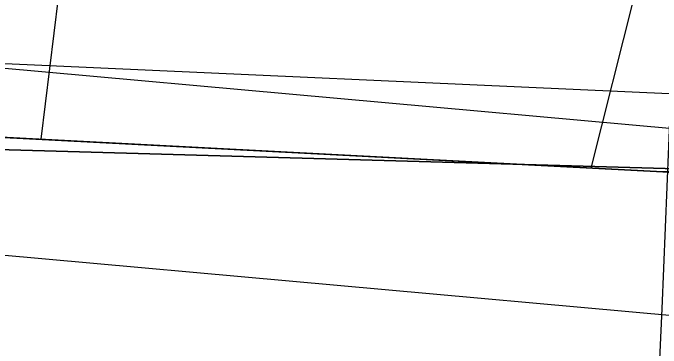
# Model space of a CAD drawing. Extents: x 700746 to 706058, y 6570320 to 6580460.
# Drawn here: x 703009.04 to 703016.01, y 6577447.2 to 6577450.81 of the extents above; entities that cross this region are included whole.
import ezdxf

# ---------------------------------------------------------------- set-up
doc = ezdxf.new("R2010")
doc.units = 0
for name, color, linetype in [('HORISONTAAL-EH2000', 7, 'Continuous'), ('illumineerimisjooned', 7, 'Continuous'), ('Kaitsevöönd', 7, 'Continuous'), ('KPOHULIIN', 7, 'Continuous'), ('Lamami horisontaal_EH2000', 7, 'Continuous'), ('Plokid', 7, 'Continuous'), ('RELJEEF', 7, 'Continuous'), ('TEE', 7, 'Continuous')]:
    doc.layers.add(name, color=color, linetype=linetype)

msp = doc.modelspace()

# ---------------------------------------------------------------- linework, layer by layer
at = {"layer": 'HORISONTAAL-EH2000'}
msp.add_open_spline([(702987.195, 6577454.3875), (702986.257, 6577460.1189), (702989.2646, 6577460.6123), (702989.9514, 6577467.5171), (702993.6236, 6577470.384), (702997.2939, 6577474.2683), (703002.0901, 6577476.0637), (703006.7416, 6577480.3714), (703012.7592, 6577480.9475), (703018.1164, 6577479.1657), (703023.6437, 6577477.7384), (703026.2562, 6577474.0269), (703030.2571, 6577468.6033), (703034.4845, 6577466.2854), (703037.738, 6577461.222), (703038.0539, 6577456.7511), (703040.105, 6577453.4667), (703041.3437, 6577452.521), (703045.0627, 6577451.9213), (703046.7196, 6577454.1452), (703046.5527, 6577456.847), (703050.2553, 6577454.7513), (703056.9871, 6577451.871), (703056.8925, 6577449.5925), (703053.7588, 6577449.1744), (703050.24, 6577448.585)], degree=2, dxfattribs=at)
at = {"layer": 'illumineerimisjooned'}
msp.add_lwpolyline([(702863.7843, 6577290.0182), (702865.2141, 6577375.3325), (702864.3851, 6577440.1642), (702864.3788, 6577440.2244), (702864.3787, 6577440.2332), (702862.0353, 6577463.486), (703118.8219, 6577440.2872), (703124.0163, 6577437.3889), (703150.8754, 6577263.8705), (703165.1333, 6577171.5624), (703165.1733, 6577171.5044), (703167.0532, 6577159.4332)], dxfattribs=at)
at = {"layer": 'Kaitsevöönd'}
for points in [[(703068.1164, 6577444.8047), (703028.2763, 6577448.7904), (703006.028, 6577449.4203), (702985.9644, 6577451.3219), (702976.9436, 6577453.8404), (702964.4531, 6577454.8818), (702951.2027, 6577455.7234), (702938.7924, 6577457.4069), (702920.5063, 6577459.5096), (702912.4888, 6577460.9872), (702907.3262, 6577462.0201), (702883.7708, 6577462.2287), (702869.8042, 6577460.3794), (702866.9877, 6577458.4422), (702864.1965, 6577442.7636), (702863.5666, 6577397.3066), (702862.6696, 6577392.5952), (702860.2949, 6577389.2692), (702852.9166, 6577385.6903), (702840.4348, 6577386.0867), (702840.1431, 6577379.1717), (702829.2287, 6577377.1164), (702819.1223, 6577373.8549), (702795.7807, 6577362.9574)], [(702795.7807, 6577362.9574), (702819.1223, 6577373.8549), (702829.2287, 6577377.1164), (702840.1431, 6577379.1717), (702840.4348, 6577386.0867), (702852.9166, 6577385.6903), (702860.2949, 6577389.2692), (702862.6696, 6577392.5952), (702863.5666, 6577397.3066), (702864.1965, 6577442.7636), (702866.9877, 6577458.4422), (702869.8042, 6577460.3794), (702883.7708, 6577462.2287), (702907.3262, 6577462.0201), (702912.4888, 6577460.9872), (702920.5063, 6577459.5096), (702938.7924, 6577457.4069), (702951.2027, 6577455.7234), (702964.4531, 6577454.8818), (702976.9436, 6577453.8404), (702985.9644, 6577451.3219), (703006.028, 6577449.4203), (703028.2763, 6577448.7904), (703068.1164, 6577444.8047)]]:
    msp.add_lwpolyline(points, dxfattribs=at)
at = {"layer": 'KPOHULIIN'}
msp.add_lwpolyline([(703039.1361, 6577448.8923), (703002.9335, 6577450.5342), (702965.9417, 6577455.5367), (702952.1022, 6577456.6964), (702904.8138, 6577462.9552), (702884.9595, 6577463.4513), (702869.844, 6577461.4645), (702865.6514, 6577459.0913), (702863.169, 6577441.5958), (702862.2943, 6577397.9545), (702861.5293, 6577393.5113), (702859.8, 6577390.1026), (702852.2093, 6577386.6728), (702839.7081, 6577387.1568), (702839.039, 6577386.5904), (702839.0268, 6577380.0434), (702828.9998, 6577378.2001), (702826.5809, 6577377.4174), (702819.524, 6577374.9287), (702807.7677, 6577369.3208)], dxfattribs=at)
at = {"layer": 'Lamami horisontaal_EH2000'}
msp.add_lwpolyline([(703016.1799, 6577451.5663), (703016.0216, 6577447.6241), (703015.9761, 6577446.695), (703015.9143, 6577445.7672), (703015.8362, 6577444.8407), (703015.7418, 6577443.9153), (703015.3316, 6577440.2165), (703015.2259, 6577439.2921), (703015.1141, 6577438.3686), (703014.996, 6577437.4458), (703014.8718, 6577436.5237), (703013.2566, 6577424.8325), (703013.1434, 6577423.9744), (703013.0407, 6577423.1152), (703012.9487, 6577422.2547), (703012.8671, 6577421.393), (703012.4754, 6577416.9638), (703012.4355, 6577416.5928), (703012.3817, 6577416.2241)], dxfattribs=at)
at = {"layer": 'Plokid'}
msp.add_lwpolyline([(703043.3388, 6577445.0984), (703121.8977, 6577438.0012), (703148.8989, 6577263.5649), (703163.2266, 6577170.8048), (703163.2673, 6577170.7457), (703164.3255, 6577163.9511), (703092.6645, 6577217.1885), (702865.8087, 6577291.4598), (702867.2143, 6577375.3285), (702866.3837, 6577440.2799), (702866.3775, 6577440.34), (702866.3775, 6577440.3463), (702864.2681, 6577461.2761), (703043.3388, 6577445.0984)], dxfattribs=at)
at = {"layer": 'RELJEEF'}
for p, q in [((703009.7567, 6577452.8008), (703009.3442, 6577449.4494)), ((703015.8979, 6577451.6931), (703015.2553, 6577449.1405))]:
    msp.add_line(p, q, dxfattribs=at)
msp.add_lwpolyline([(703039.79, 6577447.54), (703025.22, 6577449.6), (703016.03, 6577449.1), (703007.61, 6577449.54), (702997.49, 6577450.76), (702985.4, 6577452.59), (702970.52, 6577454.63), (702941.4294, 6577457.8572), (702936.3026, 6577458.7733)], dxfattribs=at)
at = {"layer": 'TEE'}
msp.add_lwpolyline([(702854.2953, 6577385.64), (702860.4794, 6577389.5747), (702862.4411, 6577395.0524), (702863.3903, 6577422.0514), (702863.2279, 6577439.7244), (702864.8305, 6577448.8111), (702868.15, 6577454.0199), (702882.0628, 6577461.794), (702891.3715, 6577462.9179), (702902.0983, 6577461.7124), (702930.372, 6577458.1828), (702970.52, 6577454.63), (702979.7407, 6577452.6999), (703007.61, 6577449.54), (703016.03, 6577449.1), (703039.79, 6577447.54), (703064.11, 6577445.63), (703091.649, 6577443.0363), (703115.4305, 6577437.527), (703121.5041, 6577429.6379), (703126.0339, 6577420.5628), (703128.4167, 6577398.5233), (703132.0822, 6577374.6215), (703133.755, 6577354.122)], dxfattribs=at)

doc.saveas('drawing.dxf')
